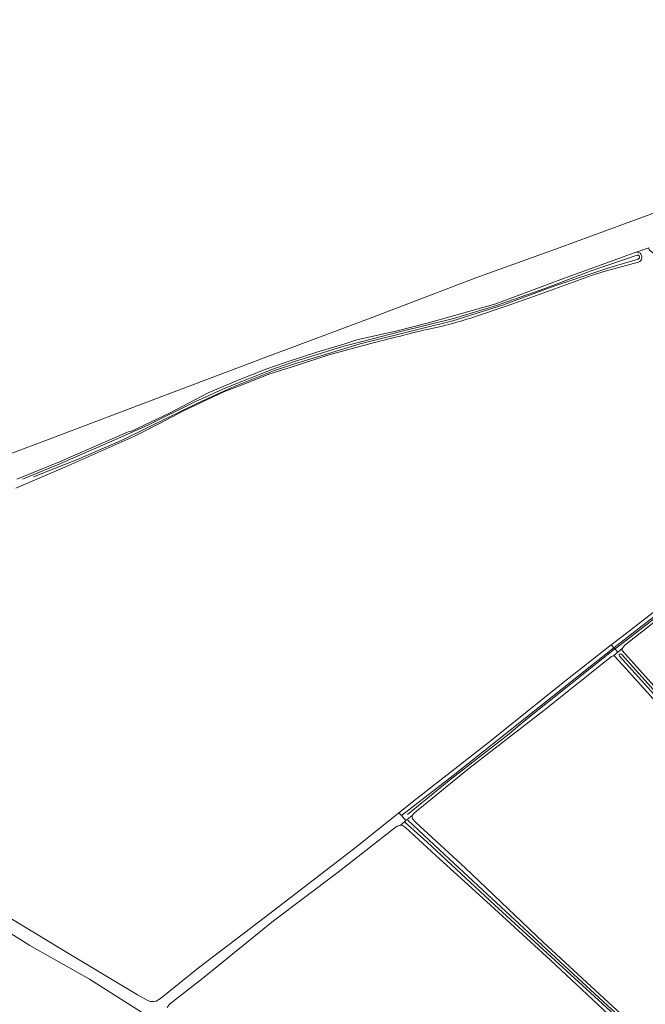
# Model space of a CAD drawing. Header units: metres. Extents: x 152391 to 157968, y 462336 to 467280.
# Tile 314 of 656: x 153520 to 153646, y 465585 to 465782. Entities that reach past the tile are written whole.
import ezdxf

# ---------------------------------------------------------------- set-up
doc = ezdxf.new("R2010")
doc.units = ezdxf.units.M
doc.header["$LTSCALE"] = 0.75
for name, color, linetype, lineweight in [('B-WE-GR-GRAS-GV', 251, 'Continuous', 13), ('B-WE-GR-HOUTWAL-GV', 251, 'Continuous', 13), ('B-WE-OG-WATER_SLOOT-GV', 251, 'Continuous', 18)]:
    doc.layers.add(name, color=color, linetype=linetype, lineweight=lineweight)

msp = doc.modelspace()

# ---------------------------------------------------------------- linework, layer by layer
at = {"layer": 'B-WE-GR-GRAS-GV'}
for points in [[(153516.96, 465694.36), (153524.35, 465697.08), (153548.87, 465706.33), (153569.93, 465714.31), (153590.81, 465722.16), (153611.78, 465730.13), (153628.49, 465736.13), (153651.42, 465744.58), (153667.38, 465750.66), (153680.57, 465755.61), (153692.64, 465761.21), (153695.88, 465763.29), (153697.67, 465764.74), (153698.97, 465766.56), (153699.53, 465767.48), (153699.86, 465768.5), (153700.18, 465769.49), (153700.39, 465770.41), (153700.39, 465771.71), (153697.18, 465785.98)], [(153650.47, 465730.97), (153647.75, 465734.83), (153646.63, 465735.7), (153646.48, 465736.03), (153646.47, 465736.19), (153643.95, 465735.29)], [(153644.18, 465733.22), (153637.24, 465731.33)], [(153631.35, 465729.29), (153624.7, 465726.87), (153617.89, 465724.46), (153611.76, 465722.41)], [(153591.46, 465717.16), (153582.1, 465714.64), (153576.02, 465712.63), (153570.31, 465710.82), (153566.17, 465709.19), (153561.25, 465707.28), (153558.03, 465705.76), (153553.05, 465703.39), (153548.36, 465700.97), (153543.23, 465698.32), (153529.43, 465692.19), (153519.59, 465687.99)], [(153638.97, 465656.57), (153641.12, 465658.25), (153656.6, 465670.19), (153672.99, 465682.92), (153678.76, 465687.49), (153679.46, 465687.98), (153680.06, 465688.28), (153680.56, 465688.34), (153680.88, 465688.19), (153682.48, 465689.57), (153679.66, 465692.62), (153678.27, 465694.32)], [(153653.17, 465665.57), (153641.69, 465656.54), (153641.13, 465655.82), (153641.16, 465655.45), (153652.21, 465643.19)], [(153516.67, 465602.85), (153530.59, 465594.48), (153544, 465586.41), (153545.9, 465585.36), (153546.51, 465585.11), (153547.17, 465585.1), (153547.72, 465585.18), (153548.6, 465585.69), (153556.19, 465591.87), (153569.62, 465602.04), (153587.64, 465615.93), (153596.38, 465622.92), (153600.01, 465625.82), (153614.27, 465636.92), (153629.24, 465648.98), (153638.97, 465656.57)], [(153651.6, 465641.08), (153641.23, 465652.6), (153639.59, 465654.3), (153639.38, 465654.39), (153639, 465654.27), (153625.44, 465643.42), (153610.41, 465631.79), (153599.51, 465622.94), (153599.06, 465622.41), (153599.03, 465622.22), (153599.13, 465621.74), (153599.68, 465621.04), (153609.65, 465611.92), (153625.37, 465596.9), (153640.05, 465583.38)], [(153641.45, 465579.6), (153626.75, 465593.36), (153613.97, 465605.15), (153603.8, 465614.39), (153597.69, 465619.99), (153597.11, 465620.39), (153596.73, 465620.45), (153596.05, 465620.27), (153595.54, 465619.93), (153583.94, 465610.82), (153571.23, 465601.24), (153557, 465589.74), (153550.41, 465584.57), (153549.92, 465583.9)], [(153544.76, 465582.95), (153534.37, 465589.6), (153522.37, 465596.32), (153511.24, 465603.37)]]:
    msp.add_lwpolyline(points, dxfattribs=at)
for points in [[(153643.95, 465735.29, -1.01844), (153644.18, 465733.22)], [(153637.24, 465731.33, 0.016907), (153631.35, 465729.29)], [(153611.76, 465722.41, -0.013139), (153607.03, 465720.97)], [(153607.03, 465720.97, -0.018797), (153601.99, 465719.79)], [(153596.68, 465718.46, 0.012524), (153591.46, 465717.16)], [(153601.99, 465719.79, 0.013338), (153596.68, 465718.46)]]:
    msp.add_lwpolyline(points, format="xyb", dxfattribs=at)
at = {"layer": 'B-WE-GR-HOUTWAL-GV'}
for points in [[(153651.42, 465744.58), (153628.49, 465736.13), (153611.78, 465730.13), (153590.81, 465722.16), (153569.93, 465714.31), (153548.87, 465706.33), (153524.35, 465697.08), (153516.96, 465694.36)], [(153519.77, 465689.77), (153528.3, 465693.24), (153541.05, 465698.81), (153542.13, 465699.3), (153542.6, 465699.37), (153550.52, 465703.11), (153558.15, 465707.07), (153564.13, 465709.62), (153569.92, 465711.93), (153573.78, 465713.25), (153579.92, 465715.28), (153585.54, 465716.91), (153587.98, 465717.71), (153591.2, 465718.46), (153595.78, 465719.44), (153602.31, 465721.13), (153615.82, 465724.94), (153628.31, 465729.59), (153640.63, 465734.11), (153643.53, 465735.15), (153643.95, 465735.29), (153646.47, 465736.19)]]:
    msp.add_lwpolyline(points, dxfattribs=at)
at = {"layer": 'B-WE-OG-WATER_SLOOT-GV'}
for points in [[(153643.95, 465735.29), (153643.53, 465735.15), (153640.63, 465734.11), (153628.31, 465729.59), (153615.82, 465724.94), (153602.31, 465721.13), (153595.78, 465719.44), (153591.2, 465718.46), (153587.98, 465717.71), (153585.54, 465716.91), (153579.92, 465715.28), (153573.78, 465713.25), (153569.92, 465711.93), (153564.13, 465709.62), (153558.15, 465707.07), (153550.52, 465703.11), (153542.6, 465699.37), (153542.13, 465699.3), (153541.05, 465698.81), (153528.3, 465693.24), (153519.77, 465689.77)], [(153520.88, 465689.77), (153527.93, 465692.68), (153538.38, 465697.18), (153546.07, 465700.59), (153555.61, 465705.38), (153561.7, 465708.1), (153571.13, 465711.84), (153575.25, 465713.32), (153585.15, 465716.38), (153596.52, 465719.29), (153607.36, 465721.99), (153615.96, 465724.57), (153625.62, 465728.03), (153634.9, 465731.52), (153644.15, 465734.71)], [(153644.15, 465734.71), (153634.9, 465731.52), (153625.62, 465728.03), (153615.96, 465724.57), (153607.36, 465721.99), (153596.52, 465719.29), (153585.15, 465716.38), (153575.25, 465713.32), (153571.13, 465711.84), (153561.7, 465708.1), (153555.61, 465705.38), (153546.07, 465700.59), (153538.38, 465697.18), (153527.93, 465692.68), (153520.88, 465689.77)], [(153644.37, 465733.91), (153638.45, 465732.17), (153627.86, 465728.6), (153617.18, 465724.65), (153607.21, 465721.53), (153600.72, 465719.91), (153588.6, 465716.89), (153582.08, 465714.92), (153575.22, 465712.85), (153571.23, 465711.5), (153562.88, 465708.14), (153556, 465705), (153550.01, 465702.06), (153541.15, 465697.76), (153532.04, 465693.8), (153523.11, 465690.27)], [(153571.23, 465711.5), (153575.22, 465712.85), (153582.08, 465714.92), (153588.6, 465716.89), (153600.72, 465719.91), (153607.21, 465721.53), (153617.18, 465724.65), (153627.86, 465728.6), (153638.45, 465732.17), (153644.37, 465733.91)], [(153637.24, 465731.33), (153644.18, 465733.22)], [(153611.76, 465722.41), (153617.89, 465724.46), (153624.7, 465726.87), (153631.35, 465729.29)], [(153519.59, 465687.99), (153529.43, 465692.19), (153543.23, 465698.32), (153548.36, 465700.97), (153553.05, 465703.39), (153558.03, 465705.76), (153561.25, 465707.28), (153566.17, 465709.19), (153570.31, 465710.82), (153576.02, 465712.63), (153582.1, 465714.64), (153591.46, 465717.16)], [(153680.26, 465687.36), (153670.92, 465680.28), (153658.29, 465670.32), (153646.15, 465660.75), (153639.99, 465656.01), (153639.7, 465655.77), (153640.28, 465655.13), (153641.13, 465655.82), (153641.69, 465656.54), (153653.17, 465665.57), (153670.45, 465679.23), (153680.02, 465686.59), (153680.87, 465687.45), (153681.01, 465687.85), (153680.88, 465688.19), (153680.56, 465688.34), (153680.06, 465688.28), (153679.46, 465687.98), (153678.76, 465687.49), (153672.99, 465682.92), (153656.6, 465670.19), (153641.12, 465658.25), (153638.97, 465656.57)], [(153638.97, 465656.57), (153639.51, 465655.98), (153647.21, 465662.03), (153658.3, 465670.93), (153671.5, 465681.11), (153680.06, 465687.72)], [(153680.06, 465687.72), (153671.5, 465681.11), (153658.3, 465670.93), (153647.21, 465662.03), (153639.51, 465655.98)], [(153639.51, 465655.98), (153639.7, 465655.77), (153639.99, 465656.01), (153646.15, 465660.75), (153658.29, 465670.32), (153670.92, 465680.28), (153680.26, 465687.36)], [(153639.7, 465655.77), (153639.51, 465655.98), (153634.68, 465652.19), (153621.97, 465642.11), (153607.25, 465630.4), (153596.87, 465622.37), (153597.8, 465621.35), (153598.07, 465621.57)], [(153598.07, 465621.57), (153599.06, 465622.41), (153599.51, 465622.94), (153610.41, 465631.79), (153625.44, 465643.42), (153639, 465654.27), (153639.38, 465654.39), (153640.28, 465655.13), (153639.7, 465655.77)], [(153639.7, 465655.77), (153622.21, 465641.87), (153618.15, 465638.5), (153606.49, 465629.4), (153598.13, 465622.57)], [(153598.13, 465622.57), (153606.49, 465629.4), (153618.15, 465638.5), (153622.21, 465641.87), (153639.7, 465655.77)], [(153648.15, 465645.94), (153640.59, 465654.34)], [(153640.59, 465654.34), (153648.15, 465645.94), (153654.72, 465639.09), (153667.52, 465624.47), (153680.12, 465610.27), (153694.09, 465594.65), (153701.03, 465586.68)], [(153641.1, 465654.66), (153648.58, 465646.27), (153655.11, 465639.45), (153667.92, 465624.82), (153680.53, 465610.62), (153694.49, 465595.01), (153701.44, 465587.03)], [(153701.44, 465587.03), (153694.49, 465595.01), (153680.53, 465610.62), (153667.92, 465624.82), (153655.11, 465639.45), (153648.58, 465646.27), (153641.1, 465654.66)], [(153666.74, 465559.28), (153665.77, 465560.08), (153662.2, 465563.05), (153649.61, 465574.7), (153640.05, 465583.38), (153625.37, 465596.9), (153609.65, 465611.92), (153599.68, 465621.04), (153599.13, 465621.74), (153599.03, 465622.22), (153599.06, 465622.41), (153598.07, 465621.57)], [(153665.28, 465558.58), (153658.23, 465565.13), (153648.57, 465574.09), (153638.76, 465583.24), (153626.08, 465594.78), (153615.52, 465604.5), (153602.07, 465617.03), (153597.51, 465621.11), (153596.73, 465620.45), (153597.11, 465620.39), (153597.69, 465619.99), (153603.8, 465614.39), (153613.97, 465605.15), (153626.75, 465593.36), (153641.45, 465579.6), (153654.7, 465567.56), (153665.11, 465557.59)], [(153598.07, 465621.57), (153597.8, 465621.35), (153597.51, 465621.11), (153602.07, 465617.03), (153615.52, 465604.5), (153626.08, 465594.78), (153638.76, 465583.24), (153648.57, 465574.09), (153658.23, 465565.13), (153665.28, 465558.58)], [(153598.17, 465621.47), (153604.55, 465615.47), (153613.14, 465607.46), (153621.43, 465599.78), (153630.52, 465591.37), (153638.22, 465584.3), (153648.22, 465575.14), (153659.28, 465564.79), (153665.75, 465559.11)], [(153665.75, 465559.11), (153659.28, 465564.79), (153648.22, 465575.14), (153638.22, 465584.3), (153630.52, 465591.37), (153621.43, 465599.78), (153613.14, 465607.46), (153604.55, 465615.47), (153598.17, 465621.47)]]:
    msp.add_lwpolyline(points, dxfattribs=at)
for points in [[(153644.18, 465733.22, 1.01844), (153643.95, 465735.29)], [(153644.15, 465734.71, -0.954333), (153644.37, 465733.91)], [(153644.37, 465733.91, 0.954333), (153644.15, 465734.71)], [(153631.35, 465729.29, -0.016907), (153637.24, 465731.33)], [(153607.03, 465720.97, 0.013139), (153611.76, 465722.41)], [(153601.99, 465719.79, 0.018797), (153607.03, 465720.97)], [(153591.46, 465717.16, -0.012524), (153596.68, 465718.46)], [(153596.68, 465718.46, -0.013338), (153601.99, 465719.79)], [(153640.59, 465654.34, -0.875619), (153641.1, 465654.66)], [(153641.1, 465654.66, 0.875619), (153640.59, 465654.34)]]:
    msp.add_lwpolyline(points, format="xyb", dxfattribs=at)
for points in [[(153639.51, 465655.98), (153638.97, 465656.57), (153629.24, 465648.98), (153614.27, 465636.92), (153600.01, 465625.82), (153596.38, 465622.92), (153596.87, 465622.37), (153607.25, 465630.4), (153621.97, 465642.11), (153634.68, 465652.19)], [(153639.38, 465654.39), (153639.59, 465654.3), (153641.23, 465652.6), (153651.6, 465641.08), (153665.62, 465625.34), (153676.92, 465612.88), (153689.94, 465597.91), (153700.83, 465585.31), (153701.38, 465585.02), (153701.8, 465584.96), (153702.18, 465585.15), (153702.53, 465585.44), (153702.73, 465585.87), (153702.79, 465586.52), (153702.71, 465587.01), (153702.16, 465587.96), (153691.17, 465599.97), (153678.89, 465613.45), (153664.74, 465629.2), (153652.21, 465643.19), (153641.16, 465655.45), (153641.13, 465655.82), (153640.28, 465655.13)]]:
    msp.add_lwpolyline(points, close=True, dxfattribs=at)

doc.saveas('drawing.dxf')
